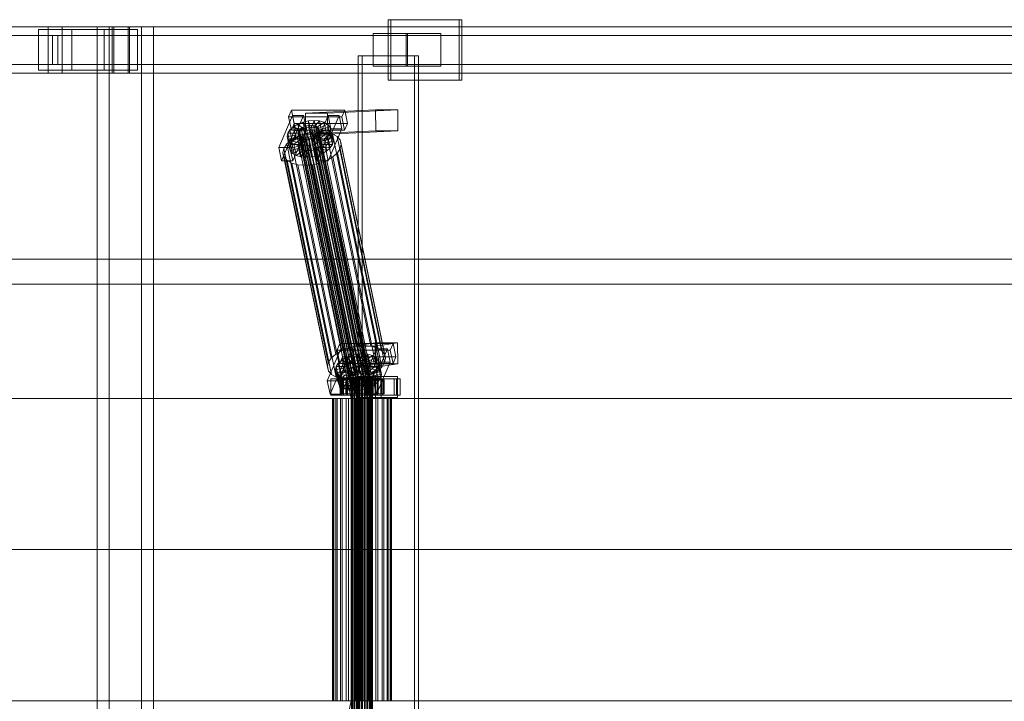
# Model space of a CAD drawing. Header units: millimetres. Extents: x -1970 to 61924, y -58230 to 6847.
# Tile 484 of 656: x 17024 to 17871, y -18130 to -17544. Entities that reach past the tile are written whole.
import ezdxf

# ---------------------------------------------------------------- set-up
doc = ezdxf.new("R2010")
doc.units = ezdxf.units.MM
doc.layers.add('superior_C02', color=7, linetype='Continuous', lineweight=0)

msp = doc.modelspace()

# ---------------------------------------------------------------- linework, layer by layer
at = {"layer": 'superior_C02'}
for p, q in [((17401.97, -17544), (17340.879, -17544)), ((17340.879, -17544), (17340.879, -17596)), ((17343.263, -17544), (17340.879, -17544)), ((17343.263, -17596), (17343.263, -17544)), ((17343.263, -17544), (17404.355, -17544)), ((17401.97, -17596), (17401.97, -17544)), ((17401.97, -17544), (17404.355, -17544)), ((17404.355, -17544), (17404.355, -17596)), ((17048.368, -17550), (15902.908, -17550)), ((15914.83, -17550), (17060.29, -17550)), ((17104.829, -17550), (15939.698, -17550)), ((15951.957, -17550), (17117.088, -17550)), ((17068.647, -17552.5), (17040.011, -17552.5)), ((17040.011, -17552.5), (17040.011, -17587.5)), ((17096.641, -17552.5), (17040.011, -17552.5)), ((17048.368, -17550), (17048.368, -17590)), ((17060.29, -17550), (17048.368, -17550)), ((18193.828, -17550), (17048.368, -17550)), ((17060.29, -17590), (17060.29, -17550)), ((17060.29, -17550), (18205.75, -17550)), ((17068.647, -17587.5), (17068.647, -17552.5)), ((17068.647, -17552.5), (17125.277, -17552.5)), ((17128.56, -17550), (17090.378, -17550)), ((17090.378, -17550), (17090.378, -18450)), ((17100.809, -17550), (17090.378, -17550)), ((17096.641, -17587.5), (17096.641, -17552.5)), ((17096.641, -17552.5), (17125.277, -17552.5)), ((17100.809, -18450), (17100.809, -17550)), ((17100.809, -17550), (17138.991, -17550)), ((17103.507, -17550), (17118.41, -17550)), ((17103.507, -17590), (17103.507, -17550)), ((18248.967, -17550), (17103.507, -17550)), ((17104.829, -17550), (17104.829, -17590)), ((17117.088, -17550), (17104.829, -17550)), ((17117.088, -17590), (17117.088, -17550)), ((17118.41, -17550), (17118.41, -17590)), ((17118.41, -17550), (18263.87, -17550)), ((17125.277, -17552.5), (17125.277, -17587.5)), ((17128.56, -18450), (17128.56, -17550)), ((17128.56, -17550), (17138.991, -17550)), ((17138.991, -17550), (17138.991, -18450)), ((17048.41, -17557.5), (15939.909, -17557.5)), ((15951.746, -17557.5), (17060.248, -17557.5)), ((17048.41, -17557.5), (17048.41, -17582.5)), ((17060.248, -17557.5), (17048.41, -17557.5)), ((17052.152, -17557.5), (17056.506, -17557.5)), ((17052.152, -17582.5), (17052.152, -17557.5)), ((18254.242, -17557.5), (17052.152, -17557.5)), ((17056.506, -17557.5), (17056.506, -17582.5)), ((17056.506, -17557.5), (18258.595, -17557.5)), ((17060.248, -17582.5), (17060.248, -17557.5)), ((17356.566, -17556), (17327.93, -17556)), ((17327.93, -17556), (17327.93, -17584)), ((17357.702, -17556), (17327.93, -17556)), ((17356.566, -17584), (17356.566, -17556)), ((17356.566, -17556), (17386.339, -17556)), ((17357.702, -17584), (17357.702, -17556)), ((17357.702, -17556), (17386.339, -17556)), ((17386.339, -17556), (17386.339, -17584)), ((17363.513, -17575), (17315.022, -17575)), ((17315.022, -17575), (17315.022, -18425)), ((17318.599, -17575), (17315.022, -17575)), ((17318.599, -18425), (17318.599, -17575)), ((17318.599, -17575), (17367.09, -17575)), ((17363.513, -18425), (17363.513, -17575)), ((17363.513, -17575), (17367.09, -17575)), ((17367.09, -17575), (17367.09, -18425)), ((15939.909, -17582.5), (17048.41, -17582.5)), ((15951.746, -17582.5), (17060.248, -17582.5)), ((17040.011, -17587.5), (17068.647, -17587.5)), ((17096.641, -17587.5), (17040.011, -17587.5)), ((17048.41, -17582.5), (17060.248, -17582.5)), ((17056.506, -17582.5), (17052.152, -17582.5)), ((17052.152, -17582.5), (18254.242, -17582.5)), ((17056.506, -17582.5), (18258.595, -17582.5)), ((17125.277, -17587.5), (17068.647, -17587.5)), ((17125.277, -17587.5), (17096.641, -17587.5)), ((17327.93, -17584), (17356.566, -17584)), ((17327.93, -17584), (17357.702, -17584)), ((17386.339, -17584), (17356.566, -17584)), ((17386.339, -17584), (17357.702, -17584)), ((15902.908, -17590), (17048.368, -17590)), ((15914.83, -17590), (17060.29, -17590)), ((15939.698, -17590), (17104.829, -17590)), ((15951.957, -17590), (17117.088, -17590)), ((17048.368, -17590), (17060.29, -17590)), ((17048.368, -17590), (18193.828, -17590)), ((17060.29, -17590), (18205.75, -17590)), ((17118.41, -17590), (17103.507, -17590)), ((17103.507, -17590), (18248.967, -17590)), ((17104.829, -17590), (17117.088, -17590)), ((17118.41, -17590), (18263.87, -17590)), ((17340.879, -17596), (17401.97, -17596)), ((17340.879, -17596), (17343.263, -17596)), ((17404.355, -17596), (17343.263, -17596)), ((17404.355, -17596), (17401.97, -17596)), ((17330.205, -17621.488), (17269.812, -17624.356)), ((17288.903, -17624.356), (17349.296, -17621.488)), ((17330.281, -17639.486), (17330.205, -17621.488)), ((17330.205, -17621.488), (17349.296, -17621.488)), ((17349.296, -17621.488), (17349.372, -17639.486)), ((17258.649, -17626.449), (17246.899, -17653.98)), ((17257.744, -17621.857), (17255.296, -17627.592)), ((17301.114, -17627.65), (17255.296, -17627.592)), ((17255.296, -17627.592), (17257.676, -17639.061)), ((17256.444, -17653.992), (17268.195, -17626.461)), ((17260.124, -17633.325), (17257.744, -17621.857)), ((17257.744, -17621.857), (17303.563, -17621.914)), ((17261.03, -17637.917), (17258.649, -17626.449)), ((17258.649, -17626.449), (17268.195, -17626.461)), ((17268.195, -17626.461), (17270.575, -17637.929)), ((17288.903, -17624.356), (17269.812, -17624.356)), ((17269.812, -17624.356), (17269.888, -17642.354)), ((17289.195, -17626.487), (17277.444, -17654.019)), ((17286.99, -17654.031), (17298.74, -17626.499)), ((17288.979, -17642.354), (17288.903, -17624.356)), ((17291.575, -17637.955), (17289.195, -17626.487)), ((17289.195, -17626.487), (17298.74, -17626.499)), ((17298.74, -17626.499), (17301.121, -17637.967)), ((17301.114, -17627.65), (17303.563, -17621.914)), ((17303.495, -17639.118), (17301.114, -17627.65)), ((17303.563, -17621.914), (17305.943, -17633.382)), ((17249.279, -17665.449), (17261.03, -17637.917)), ((17256.43, -17638.79), (17259.364, -17636.164)), ((17257.676, -17639.061), (17260.124, -17633.325)), ((17270.575, -17637.929), (17258.825, -17665.461)), ((17259.364, -17636.164), (17263.209, -17633.91)), ((17259.364, -17636.164), (17266.406, -17639.042)), ((17261.404, -17645.994), (17259.364, -17636.164)), ((17305.943, -17633.382), (17260.124, -17633.325)), ((17270.575, -17637.929), (17261.03, -17637.917)), ((17263.209, -17633.91), (17267.705, -17632.183)), ((17263.209, -17633.91), (17268.228, -17637.975)), ((17265.25, -17643.74), (17263.209, -17633.91)), ((17263.814, -17639.983), (17264.677, -17638.648)), ((17264.677, -17638.648), (17266.066, -17637.404)), ((17309.052, -17852.446), (17264.677, -17638.648)), ((17266.066, -17637.404), (17267.888, -17636.336)), ((17310.442, -17851.202), (17266.066, -17637.404)), ((17268.228, -17637.975), (17266.406, -17639.042)), ((17267.705, -17632.183), (17272.544, -17631.1)), ((17267.705, -17632.183), (17270.357, -17637.157)), ((17269.745, -17642.013), (17267.705, -17632.183)), ((17267.888, -17636.336), (17270.017, -17635.518)), ((17312.263, -17850.135), (17267.888, -17636.336)), ((17270.357, -17637.157), (17268.228, -17637.975)), ((17268.228, -17637.975), (17270.268, -17647.804)), ((17270.017, -17635.518), (17272.309, -17635.005)), ((17314.393, -17849.317), (17270.017, -17635.518)), ((17272.649, -17636.643), (17270.357, -17637.157)), ((17270.357, -17637.157), (17272.398, -17646.986)), ((17272.309, -17635.005), (17274.608, -17634.832)), ((17316.685, -17848.804), (17272.309, -17635.005)), ((17272.544, -17631.1), (17277.396, -17630.735)), ((17272.544, -17631.1), (17272.649, -17636.643)), ((17274.584, -17640.93), (17272.544, -17631.1)), ((17274.948, -17636.47), (17272.649, -17636.643)), ((17272.649, -17636.643), (17274.69, -17646.473)), ((17274.608, -17634.832), (17276.756, -17635.011)), ((17318.983, -17848.631), (17274.608, -17634.832)), ((17277.396, -17630.735), (17274.948, -17636.47)), ((17274.948, -17636.47), (17276.988, -17646.3)), ((17277.096, -17636.649), (17274.948, -17636.47)), ((17276.756, -17635.011), (17278.608, -17635.529)), ((17321.132, -17848.809), (17276.756, -17635.011)), ((17281.932, -17631.112), (17277.096, -17636.649)), ((17277.096, -17636.649), (17279.137, -17646.479)), ((17278.948, -17637.167), (17277.096, -17636.649)), ((17279.436, -17640.564), (17277.396, -17630.735)), ((17277.396, -17630.735), (17281.932, -17631.112)), ((17278.608, -17635.529), (17280.037, -17636.352)), ((17322.984, -17849.328), (17278.608, -17635.529)), ((17285.841, -17632.206), (17278.948, -17637.167)), ((17278.948, -17637.167), (17280.989, -17646.997)), ((17280.377, -17637.99), (17278.948, -17637.167)), ((17279.825, -17665.487), (17291.575, -17637.955)), ((17280.037, -17636.352), (17280.946, -17637.422)), ((17324.413, -17850.15), (17280.037, -17636.352)), ((17288.858, -17633.943), (17280.377, -17637.99)), ((17280.377, -17637.99), (17282.418, -17647.82)), ((17281.286, -17639.061), (17280.377, -17637.99)), ((17280.946, -17637.422), (17281.273, -17638.668)), ((17325.322, -17851.221), (17280.946, -17637.422)), ((17281.273, -17638.668), (17280.996, -17640.005)), ((17325.649, -17852.467), (17281.273, -17638.668)), ((17290.777, -17636.203), (17281.286, -17639.061)), ((17283.972, -17640.942), (17281.932, -17631.112)), ((17281.932, -17631.112), (17285.841, -17632.206)), ((17287.881, -17642.036), (17285.841, -17632.206)), ((17285.841, -17632.206), (17288.858, -17633.943)), ((17290.898, -17643.772), (17288.858, -17633.943)), ((17288.858, -17633.943), (17290.777, -17636.203)), ((17301.121, -17637.967), (17289.37, -17665.499)), ((17292.817, -17646.033), (17290.777, -17636.203)), ((17290.777, -17636.203), (17291.467, -17638.834)), ((17301.121, -17637.967), (17291.575, -17637.955)), ((17305.943, -17633.382), (17303.495, -17639.118)), ((17254.023, -17644.431), (17254.608, -17641.61)), ((17254.023, -17644.431), (17263.876, -17642.958)), ((17254.713, -17647.062), (17254.023, -17644.431)), ((17256.063, -17654.261), (17254.023, -17644.431)), ((17254.608, -17641.61), (17256.43, -17638.79)), ((17254.608, -17641.61), (17264.154, -17641.622)), ((17256.649, -17651.44), (17254.608, -17641.61)), ((17254.713, -17647.062), (17264.203, -17644.204)), ((17256.631, -17649.322), (17254.713, -17647.062)), ((17256.753, -17656.892), (17254.713, -17647.062)), ((17256.43, -17638.79), (17265.017, -17640.286)), ((17258.47, -17648.62), (17256.43, -17638.79)), ((17256.631, -17649.322), (17265.112, -17645.275)), ((17257.577, -17647.428), (17262.718, -17644.416)), ((17257.676, -17639.061), (17303.495, -17639.118)), ((17261.404, -17645.994), (17258.47, -17648.62)), ((17259.648, -17651.059), (17266.541, -17646.098)), ((17265.25, -17643.74), (17261.404, -17645.994)), ((17268.447, -17648.872), (17261.404, -17645.994)), ((17262.718, -17644.416), (17268.727, -17642.107)), ((17300.972, -17828.725), (17262.718, -17644.416)), ((17263.536, -17641.32), (17263.814, -17639.983)), ((17263.863, -17642.566), (17263.536, -17641.32)), ((17307.912, -17855.119), (17263.536, -17641.32)), ((17263.558, -17652.153), (17268.393, -17646.616)), ((17308.189, -17853.782), (17263.814, -17639.983)), ((17264.772, -17643.637), (17263.863, -17642.566)), ((17308.239, -17856.365), (17263.863, -17642.566)), ((17264.154, -17641.622), (17263.876, -17642.958)), ((17263.876, -17642.958), (17264.203, -17644.204)), ((17263.876, -17642.958), (17265.917, -17652.788)), ((17265.017, -17640.286), (17264.154, -17641.622)), ((17264.154, -17641.622), (17266.194, -17651.452)), ((17264.203, -17644.204), (17265.112, -17645.275)), ((17264.203, -17644.204), (17266.243, -17654.034)), ((17266.201, -17644.459), (17264.772, -17643.637)), ((17309.148, -17857.435), (17264.772, -17643.637)), ((17266.406, -17639.042), (17265.017, -17640.286)), ((17265.017, -17640.286), (17267.057, -17650.116)), ((17265.112, -17645.275), (17266.541, -17646.098)), ((17265.112, -17645.275), (17267.152, -17655.105)), ((17269.745, -17642.013), (17265.25, -17643.74)), ((17270.268, -17647.804), (17265.25, -17643.74)), ((17268.053, -17644.978), (17266.201, -17644.459)), ((17310.577, -17858.258), (17266.201, -17644.459)), ((17266.406, -17639.042), (17268.447, -17648.872)), ((17266.541, -17646.098), (17268.393, -17646.616)), ((17266.541, -17646.098), (17268.582, -17655.927)), ((17270.202, -17645.156), (17268.053, -17644.978)), ((17312.429, -17858.776), (17268.053, -17644.978)), ((17268.094, -17652.53), (17270.542, -17646.795)), ((17268.393, -17646.616), (17270.542, -17646.795)), ((17268.393, -17646.616), (17270.433, -17656.446)), ((17268.727, -17642.107), (17275.196, -17640.659)), ((17306.982, -17826.416), (17268.727, -17642.107)), ((17274.584, -17640.93), (17269.745, -17642.013)), ((17272.398, -17646.986), (17269.745, -17642.013)), ((17330.281, -17639.486), (17269.888, -17642.354)), ((17269.888, -17642.354), (17288.979, -17642.354)), ((17272.5, -17644.983), (17270.202, -17645.156)), ((17314.577, -17858.955), (17270.202, -17645.156)), ((17270.268, -17647.804), (17272.398, -17646.986)), ((17270.542, -17646.795), (17272.84, -17646.622)), ((17270.542, -17646.795), (17272.582, -17656.624)), ((17272.398, -17646.986), (17274.69, -17646.473)), ((17274.792, -17644.47), (17272.5, -17644.983)), ((17316.876, -17858.782), (17272.5, -17644.983)), ((17272.84, -17646.622), (17275.132, -17646.108)), ((17272.946, -17652.165), (17272.84, -17646.622)), ((17272.84, -17646.622), (17274.88, -17656.451)), ((17279.436, -17640.564), (17274.584, -17640.93)), ((17274.69, -17646.473), (17274.584, -17640.93)), ((17274.69, -17646.473), (17276.988, -17646.3)), ((17276.922, -17643.652), (17274.792, -17644.47)), ((17319.168, -17858.269), (17274.792, -17644.47)), ((17275.132, -17646.108), (17277.262, -17645.29)), ((17277.785, -17651.082), (17275.132, -17646.108)), ((17275.132, -17646.108), (17277.172, -17655.938)), ((17275.196, -17640.659), (17281.683, -17640.17)), ((17313.451, -17824.968), (17275.196, -17640.659)), ((17278.743, -17642.585), (17276.922, -17643.652)), ((17321.297, -17857.451), (17276.922, -17643.652)), ((17276.988, -17646.3), (17279.436, -17640.564)), ((17276.988, -17646.3), (17279.137, -17646.479)), ((17277.262, -17645.29), (17279.083, -17644.223)), ((17282.28, -17649.355), (17277.262, -17645.29)), ((17277.262, -17645.29), (17279.302, -17655.12)), ((17280.133, -17641.341), (17278.743, -17642.585)), ((17323.119, -17856.383), (17278.743, -17642.585)), ((17279.083, -17644.223), (17280.473, -17642.979)), ((17286.126, -17647.101), (17279.083, -17644.223)), ((17279.083, -17644.223), (17281.123, -17654.053)), ((17279.137, -17646.479), (17283.972, -17640.942)), ((17279.137, -17646.479), (17280.989, -17646.997)), ((17283.972, -17640.942), (17279.436, -17640.564)), ((17280.996, -17640.005), (17280.133, -17641.341)), ((17324.508, -17855.139), (17280.133, -17641.341)), ((17280.473, -17642.979), (17281.336, -17641.643)), ((17289.059, -17644.475), (17280.473, -17642.979)), ((17280.473, -17642.979), (17282.513, -17652.809)), ((17280.989, -17646.997), (17287.881, -17642.036)), ((17280.989, -17646.997), (17282.418, -17647.82)), ((17280.996, -17640.005), (17325.371, -17853.804)), ((17281.286, -17639.061), (17283.327, -17648.891)), ((17281.613, -17640.307), (17281.286, -17639.061)), ((17281.336, -17641.643), (17281.613, -17640.307)), ((17281.336, -17641.643), (17290.881, -17641.655)), ((17283.376, -17651.473), (17281.336, -17641.643)), ((17291.467, -17638.834), (17281.613, -17640.307)), ((17281.613, -17640.307), (17283.654, -17650.137)), ((17281.683, -17640.17), (17287.747, -17640.674)), ((17319.938, -17824.479), (17281.683, -17640.17)), ((17286.126, -17647.101), (17282.28, -17649.355)), ((17282.418, -17647.82), (17290.898, -17643.772)), ((17283.327, -17648.891), (17292.817, -17646.033)), ((17287.881, -17642.036), (17283.972, -17640.942)), ((17289.059, -17644.475), (17286.126, -17647.101)), ((17288.166, -17656.931), (17286.126, -17647.101)), ((17287.747, -17640.674), (17292.973, -17642.137)), ((17326.001, -17824.984), (17287.747, -17640.674)), ((17290.898, -17643.772), (17287.881, -17642.036)), ((17349.372, -17639.486), (17288.979, -17642.354)), ((17290.881, -17641.655), (17289.059, -17644.475)), ((17291.1, -17654.305), (17289.059, -17644.475)), ((17291.467, -17638.834), (17290.881, -17641.655)), ((17290.881, -17641.655), (17292.922, -17651.485)), ((17292.817, -17646.033), (17290.898, -17643.772)), ((17293.507, -17648.664), (17291.467, -17638.834)), ((17293.507, -17648.664), (17292.817, -17646.033)), ((17292.973, -17642.137), (17297.006, -17644.459)), ((17331.228, -17826.446), (17292.973, -17642.137)), ((17297.006, -17644.459), (17299.571, -17647.481)), ((17335.261, -17828.768), (17297.006, -17644.459)), ((17349.372, -17639.486), (17330.281, -17639.486)), ((17256.444, -17653.992), (17246.899, -17653.98)), ((17246.899, -17653.98), (17249.279, -17665.449)), ((17250.436, -17658.48), (17251.22, -17654.709)), ((17251.22, -17654.709), (17253.655, -17650.939)), ((17289.474, -17839.018), (17251.22, -17654.709)), ((17253.655, -17650.939), (17257.577, -17647.428)), ((17291.91, -17835.248), (17253.655, -17650.939)), ((17256.649, -17651.44), (17256.063, -17654.261)), ((17265.917, -17652.788), (17256.063, -17654.261)), ((17256.063, -17654.261), (17256.753, -17656.892)), ((17258.825, -17665.461), (17256.444, -17653.992)), ((17259.648, -17651.059), (17256.631, -17649.322)), ((17258.672, -17659.152), (17256.631, -17649.322)), ((17258.47, -17648.62), (17256.649, -17651.44)), ((17266.194, -17651.452), (17256.649, -17651.44)), ((17266.243, -17654.034), (17256.753, -17656.892)), ((17295.832, -17831.737), (17257.577, -17647.428)), ((17267.057, -17650.116), (17258.47, -17648.62)), ((17267.152, -17655.105), (17258.672, -17659.152)), ((17263.558, -17652.153), (17259.648, -17651.059)), ((17261.689, -17660.889), (17259.648, -17651.059)), ((17268.094, -17652.53), (17263.558, -17652.153)), ((17265.598, -17661.983), (17263.558, -17652.153)), ((17265.917, -17652.788), (17266.194, -17651.452)), ((17266.243, -17654.034), (17265.917, -17652.788)), ((17266.194, -17651.452), (17267.057, -17650.116)), ((17267.152, -17655.105), (17266.243, -17654.034)), ((17267.057, -17650.116), (17268.447, -17648.872)), ((17268.582, -17655.927), (17267.152, -17655.105)), ((17272.946, -17652.165), (17268.094, -17652.53)), ((17270.134, -17662.36), (17268.094, -17652.53)), ((17268.447, -17648.872), (17270.268, -17647.804)), ((17277.785, -17651.082), (17272.946, -17652.165)), ((17274.986, -17661.995), (17272.946, -17652.165)), ((17279.302, -17655.12), (17277.172, -17655.938)), ((17286.99, -17654.031), (17277.444, -17654.019)), ((17277.444, -17654.019), (17279.825, -17665.487)), ((17282.28, -17649.355), (17277.785, -17651.082)), ((17279.825, -17660.912), (17277.785, -17651.082)), ((17281.123, -17654.053), (17279.302, -17655.12)), ((17279.302, -17655.12), (17284.321, -17659.184)), ((17282.513, -17652.809), (17281.123, -17654.053)), ((17281.123, -17654.053), (17288.166, -17656.931)), ((17284.321, -17659.184), (17282.28, -17649.355)), ((17282.418, -17647.82), (17283.327, -17648.891)), ((17283.376, -17651.473), (17282.513, -17652.809)), ((17282.513, -17652.809), (17291.1, -17654.305)), ((17283.327, -17648.891), (17283.654, -17650.137)), ((17283.654, -17650.137), (17283.376, -17651.473)), ((17292.922, -17651.485), (17283.376, -17651.473)), ((17283.654, -17650.137), (17293.507, -17648.664)), ((17289.37, -17665.499), (17286.99, -17654.031)), ((17288.166, -17656.931), (17291.1, -17654.305)), ((17291.1, -17654.305), (17292.922, -17651.485)), ((17292.922, -17651.485), (17293.507, -17648.664)), ((17299.711, -17654.769), (17297.275, -17658.539)), ((17299.571, -17647.481), (17300.494, -17650.998)), ((17337.826, -17831.79), (17299.571, -17647.481)), ((17300.494, -17650.998), (17299.711, -17654.769)), ((17299.711, -17654.769), (17337.965, -17839.078)), ((17338.749, -17835.307), (17300.494, -17650.998)), ((17251.359, -17661.997), (17250.436, -17658.48)), ((17288.691, -17842.789), (17250.436, -17658.48)), ((17253.924, -17665.019), (17251.359, -17661.997)), ((17289.614, -17846.306), (17251.359, -17661.997)), ((17256.753, -17656.892), (17258.672, -17659.152)), ((17258.672, -17659.152), (17261.689, -17660.889)), ((17268.582, -17655.927), (17261.689, -17660.889)), ((17261.689, -17660.889), (17265.598, -17661.983)), ((17270.433, -17656.446), (17265.598, -17661.983)), ((17265.598, -17661.983), (17270.134, -17662.36)), ((17270.433, -17656.446), (17268.582, -17655.927)), ((17272.582, -17656.624), (17270.134, -17662.36)), ((17270.134, -17662.36), (17274.986, -17661.995)), ((17272.582, -17656.624), (17270.433, -17656.446)), ((17274.88, -17656.451), (17272.582, -17656.624)), ((17277.172, -17655.938), (17274.88, -17656.451)), ((17274.88, -17656.451), (17274.986, -17661.995)), ((17274.986, -17661.995), (17279.825, -17660.912)), ((17277.172, -17655.938), (17279.825, -17660.912)), ((17279.825, -17660.912), (17284.321, -17659.184)), ((17284.321, -17659.184), (17288.166, -17656.931)), ((17293.353, -17662.05), (17288.213, -17665.062)), ((17297.275, -17658.539), (17293.353, -17662.05)), ((17331.608, -17846.359), (17293.353, -17662.05)), ((17335.53, -17842.848), (17297.275, -17658.539)), ((17249.279, -17665.449), (17258.825, -17665.461)), ((17257.957, -17667.341), (17253.924, -17665.019)), ((17292.179, -17849.328), (17253.924, -17665.019)), ((17263.184, -17668.803), (17257.957, -17667.341)), ((17296.212, -17851.65), (17257.957, -17667.341)), ((17269.247, -17669.308), (17263.184, -17668.803)), ((17301.439, -17853.113), (17263.184, -17668.803)), ((17275.734, -17668.819), (17269.247, -17669.308)), ((17307.502, -17853.617), (17269.247, -17669.308)), ((17282.203, -17667.371), (17275.734, -17668.819)), ((17313.989, -17853.128), (17275.734, -17668.819)), ((17279.825, -17665.487), (17289.37, -17665.499)), ((17288.213, -17665.062), (17282.203, -17667.371)), ((17320.458, -17851.68), (17282.203, -17667.371)), ((17326.467, -17849.371), (17288.213, -17665.062)), ((15575.415, -17750), (24634.01, -17750)), ((24635.508, -17750), (15576.913, -17750)), ((16352.815, -17771.702), (17288.772, -17771.702)), ((17290.55, -17771.702), (16354.593, -17771.702)), ((17288.772, -17771.702), (17309.174, -17870)), ((17288.772, -17771.702), (17290.55, -17771.702)), ((17288.772, -17771.702), (18224.729, -17771.702)), ((17310.953, -17870), (17290.55, -17771.702)), ((18226.507, -17771.702), (17290.55, -17771.702)), ((17299.399, -17822.549), (17296.951, -17828.285)), ((17301.78, -17834.017), (17299.399, -17822.549)), ((17299.399, -17822.549), (17345.218, -17822.606)), ((17313.451, -17824.968), (17306.982, -17826.416)), ((17329.89, -17822.189), (17311.381, -17825.057)), ((17330.472, -17825.057), (17311.381, -17825.057)), ((17311.381, -17825.057), (17311.629, -17843.038)), ((17319.938, -17824.479), (17313.451, -17824.968)), ((17326.001, -17824.984), (17319.938, -17824.479)), ((17331.228, -17826.446), (17326.001, -17824.984)), ((17330.138, -17840.17), (17329.89, -17822.189)), ((17329.89, -17822.189), (17348.981, -17822.189)), ((17330.472, -17825.057), (17348.981, -17822.189)), ((17330.72, -17843.038), (17330.472, -17825.057)), ((17342.77, -17828.342), (17345.218, -17822.606)), ((17345.218, -17822.606), (17347.598, -17834.074)), ((17348.981, -17822.189), (17349.229, -17840.17)), ((17300.305, -17827.141), (17288.554, -17854.673)), ((17295.832, -17831.737), (17291.91, -17835.248)), ((17300.972, -17828.725), (17295.832, -17831.737)), ((17342.77, -17828.342), (17296.951, -17828.285)), ((17296.951, -17828.285), (17299.332, -17839.753)), ((17298.099, -17854.685), (17309.85, -17827.153)), ((17302.685, -17838.609), (17300.305, -17827.141)), ((17300.305, -17827.141), (17309.85, -17827.153)), ((17306.982, -17826.416), (17300.972, -17828.725)), ((17304.865, -17834.603), (17309.36, -17832.875)), ((17309.36, -17832.875), (17314.199, -17831.792)), ((17309.36, -17832.875), (17312.013, -17837.849)), ((17311.4, -17842.705), (17309.36, -17832.875)), ((17309.85, -17827.153), (17312.23, -17838.621)), ((17314.199, -17831.792), (17319.051, -17831.427)), ((17314.199, -17831.792), (17314.305, -17837.336)), ((17316.239, -17841.622), (17314.199, -17831.792)), ((17319.051, -17831.427), (17316.603, -17837.163)), ((17323.587, -17831.804), (17318.752, -17837.341)), ((17321.091, -17841.257), (17319.051, -17831.427)), ((17319.051, -17831.427), (17323.587, -17831.804)), ((17330.85, -17827.179), (17319.099, -17854.711)), ((17327.496, -17832.898), (17320.603, -17837.86)), ((17325.627, -17841.634), (17323.587, -17831.804)), ((17323.587, -17831.804), (17327.496, -17832.898)), ((17329.537, -17842.728), (17327.496, -17832.898)), ((17327.496, -17832.898), (17330.513, -17834.635)), ((17328.645, -17854.723), (17340.396, -17827.191)), ((17333.23, -17838.647), (17330.85, -17827.179)), ((17330.85, -17827.179), (17340.396, -17827.191)), ((17335.261, -17828.768), (17331.228, -17826.446)), ((17337.826, -17831.79), (17335.261, -17828.768)), ((17338.749, -17835.307), (17337.826, -17831.79)), ((17340.396, -17827.191), (17342.776, -17838.659)), ((17345.15, -17839.81), (17342.77, -17828.342)), ((17289.474, -17839.018), (17288.691, -17842.789)), ((17291.91, -17835.248), (17289.474, -17839.018)), ((17290.934, -17866.141), (17302.685, -17838.609)), ((17296.264, -17842.302), (17298.085, -17839.482)), ((17298.085, -17839.482), (17301.019, -17836.856)), ((17298.085, -17839.482), (17306.672, -17840.978)), ((17300.126, -17849.312), (17298.085, -17839.482)), ((17299.332, -17839.753), (17301.78, -17834.017)), ((17299.332, -17839.753), (17345.15, -17839.81)), ((17312.23, -17838.621), (17300.48, -17866.153)), ((17301.019, -17836.856), (17304.865, -17834.603)), ((17301.019, -17836.856), (17308.062, -17839.734)), ((17303.059, -17846.686), (17301.019, -17836.856)), ((17347.598, -17834.074), (17301.78, -17834.017)), ((17312.23, -17838.621), (17302.685, -17838.609)), ((17304.865, -17834.603), (17309.883, -17838.667)), ((17306.905, -17844.433), (17304.865, -17834.603)), ((17306.672, -17840.978), (17305.809, -17842.314)), ((17308.062, -17839.734), (17306.672, -17840.978)), ((17306.672, -17840.978), (17308.712, -17850.808)), ((17309.883, -17838.667), (17308.062, -17839.734)), ((17308.062, -17839.734), (17310.102, -17849.564)), ((17312.013, -17837.849), (17309.883, -17838.667)), ((17309.883, -17838.667), (17311.923, -17848.497)), ((17316.239, -17841.622), (17311.4, -17842.705)), ((17330.138, -17840.17), (17311.629, -17843.038)), ((17314.305, -17837.336), (17312.013, -17837.849)), ((17312.013, -17837.849), (17314.053, -17847.679)), ((17316.603, -17837.163), (17314.305, -17837.336)), ((17314.305, -17837.336), (17316.345, -17847.165)), ((17321.091, -17841.257), (17316.239, -17841.622)), ((17316.345, -17847.165), (17316.239, -17841.622)), ((17316.603, -17837.163), (17318.643, -17846.992)), ((17318.752, -17837.341), (17316.603, -17837.163)), ((17318.643, -17846.992), (17321.091, -17841.257)), ((17318.752, -17837.341), (17320.792, -17847.171)), ((17320.603, -17837.86), (17318.752, -17837.341)), ((17320.603, -17837.86), (17322.644, -17847.689)), ((17322.033, -17838.682), (17320.603, -17837.86)), ((17320.792, -17847.171), (17325.627, -17841.634)), ((17325.627, -17841.634), (17321.091, -17841.257)), ((17321.48, -17866.179), (17333.23, -17838.647)), ((17330.513, -17834.635), (17322.033, -17838.682)), ((17322.033, -17838.682), (17324.073, -17848.512)), ((17322.942, -17839.753), (17322.033, -17838.682)), ((17332.432, -17836.895), (17322.942, -17839.753)), ((17322.942, -17839.753), (17324.982, -17849.583)), ((17323.268, -17840.999), (17322.942, -17839.753)), ((17322.991, -17842.335), (17323.268, -17840.999)), ((17333.122, -17839.526), (17323.268, -17840.999)), ((17323.268, -17840.999), (17325.309, -17850.829)), ((17329.537, -17842.728), (17325.627, -17841.634)), ((17349.229, -17840.17), (17330.138, -17840.17)), ((17332.554, -17844.465), (17330.513, -17834.635)), ((17330.513, -17834.635), (17332.432, -17836.895)), ((17349.229, -17840.17), (17330.72, -17843.038)), ((17342.776, -17838.659), (17331.025, -17866.191)), ((17334.472, -17846.725), (17332.432, -17836.895)), ((17332.432, -17836.895), (17333.122, -17839.526)), ((17333.122, -17839.526), (17332.536, -17842.347)), ((17335.163, -17849.356), (17333.122, -17839.526)), ((17342.776, -17838.659), (17333.23, -17838.647)), ((17335.53, -17842.848), (17337.965, -17839.078)), ((17337.965, -17839.078), (17338.749, -17835.307)), ((17347.598, -17834.074), (17345.15, -17839.81)), ((17288.691, -17842.789), (17289.614, -17846.306)), ((17289.614, -17846.306), (17292.179, -17849.328)), ((17292.179, -17849.328), (17296.212, -17851.65)), ((17295.678, -17845.123), (17296.264, -17842.302)), ((17295.678, -17845.123), (17305.532, -17843.65)), ((17296.368, -17847.754), (17295.678, -17845.123)), ((17297.718, -17854.953), (17295.678, -17845.123)), ((17296.264, -17842.302), (17305.809, -17842.314)), ((17298.304, -17852.132), (17296.264, -17842.302)), ((17296.368, -17847.754), (17305.858, -17844.897)), ((17298.287, -17850.015), (17296.368, -17847.754)), ((17298.408, -17857.584), (17296.368, -17847.754)), ((17298.287, -17850.015), (17306.767, -17845.967)), ((17301.304, -17851.751), (17298.287, -17850.015)), ((17300.327, -17859.844), (17298.287, -17850.015)), ((17300.126, -17849.312), (17298.304, -17852.132)), ((17303.059, -17846.686), (17300.126, -17849.312)), ((17308.712, -17850.808), (17300.126, -17849.312)), ((17301.304, -17851.751), (17308.196, -17846.79)), ((17306.905, -17844.433), (17303.059, -17846.686)), ((17310.102, -17849.564), (17303.059, -17846.686)), ((17305.213, -17852.845), (17310.048, -17847.308)), ((17305.809, -17842.314), (17305.532, -17843.65)), ((17305.532, -17843.65), (17305.858, -17844.897)), ((17305.532, -17843.65), (17307.572, -17853.48)), ((17305.809, -17842.314), (17307.849, -17852.144)), ((17305.858, -17844.897), (17306.767, -17845.967)), ((17305.858, -17844.897), (17307.899, -17854.726)), ((17306.767, -17845.967), (17308.196, -17846.79)), ((17306.767, -17845.967), (17308.808, -17855.797)), ((17311.4, -17842.705), (17306.905, -17844.433)), ((17311.923, -17848.497), (17306.905, -17844.433)), ((17308.196, -17846.79), (17310.048, -17847.308)), ((17308.196, -17846.79), (17310.237, -17856.62)), ((17308.712, -17850.808), (17310.102, -17849.564)), ((17309.749, -17853.223), (17312.197, -17847.487)), ((17310.048, -17847.308), (17312.197, -17847.487)), ((17310.048, -17847.308), (17312.089, -17857.138)), ((17310.102, -17849.564), (17311.923, -17848.497)), ((17312.263, -17850.135), (17310.442, -17851.202)), ((17314.053, -17847.679), (17311.4, -17842.705)), ((17311.629, -17843.038), (17330.72, -17843.038)), ((17311.923, -17848.497), (17314.053, -17847.679)), ((17312.197, -17847.487), (17314.495, -17847.314)), ((17312.197, -17847.487), (17314.237, -17857.317)), ((17314.393, -17849.317), (17312.263, -17850.135)), ((17314.053, -17847.679), (17316.345, -17847.165)), ((17316.685, -17848.804), (17314.393, -17849.317)), ((17314.495, -17847.314), (17316.787, -17846.801)), ((17314.601, -17852.857), (17314.495, -17847.314)), ((17314.495, -17847.314), (17316.536, -17857.144)), ((17316.345, -17847.165), (17318.643, -17846.992)), ((17318.983, -17848.631), (17316.685, -17848.804)), ((17316.787, -17846.801), (17318.917, -17845.983)), ((17319.44, -17851.774), (17316.787, -17846.801)), ((17316.787, -17846.801), (17318.828, -17856.631)), ((17318.643, -17846.992), (17320.792, -17847.171)), ((17318.917, -17845.983), (17320.738, -17844.915)), ((17323.935, -17850.047), (17318.917, -17845.983)), ((17318.917, -17845.983), (17320.957, -17855.812)), ((17321.132, -17848.809), (17318.983, -17848.631)), ((17323.935, -17850.047), (17319.44, -17851.774)), ((17320.458, -17851.68), (17326.467, -17849.371)), ((17320.738, -17844.915), (17322.128, -17843.671)), ((17327.781, -17847.793), (17320.738, -17844.915)), ((17320.738, -17844.915), (17322.779, -17854.745)), ((17320.792, -17847.171), (17322.644, -17847.689)), ((17322.984, -17849.328), (17321.132, -17848.809)), ((17322.128, -17843.671), (17322.991, -17842.335)), ((17330.715, -17845.167), (17322.128, -17843.671)), ((17322.128, -17843.671), (17324.168, -17853.501)), ((17322.644, -17847.689), (17329.537, -17842.728)), ((17322.644, -17847.689), (17324.073, -17848.512)), ((17324.413, -17850.15), (17322.984, -17849.328)), ((17322.991, -17842.335), (17332.536, -17842.347)), ((17325.031, -17852.165), (17322.991, -17842.335)), ((17327.781, -17847.793), (17323.935, -17850.047)), ((17325.976, -17859.877), (17323.935, -17850.047)), ((17324.073, -17848.512), (17332.554, -17844.465)), ((17324.073, -17848.512), (17324.982, -17849.583)), ((17325.322, -17851.221), (17324.413, -17850.15)), ((17324.982, -17849.583), (17334.472, -17846.725)), ((17324.982, -17849.583), (17325.309, -17850.829)), ((17325.309, -17850.829), (17335.163, -17849.356)), ((17326.467, -17849.371), (17331.608, -17846.359)), ((17330.715, -17845.167), (17327.781, -17847.793)), ((17329.821, -17857.623), (17327.781, -17847.793)), ((17332.554, -17844.465), (17329.537, -17842.728)), ((17332.536, -17842.347), (17330.715, -17845.167)), ((17332.755, -17854.997), (17330.715, -17845.167)), ((17331.608, -17846.359), (17335.53, -17842.848)), ((17332.536, -17842.347), (17334.577, -17852.177)), ((17334.472, -17846.725), (17332.554, -17844.465)), ((17335.163, -17849.356), (17334.472, -17846.725)), ((17334.577, -17852.177), (17335.163, -17849.356)), ((17298.099, -17854.685), (17288.554, -17854.673)), ((17288.554, -17854.673), (17290.934, -17866.141)), ((17301.168, -17853), (17291.623, -17853)), ((17291.623, -17853), (17291.623, -17867)), ((17305.929, -17853), (17291.623, -17853)), ((17296.212, -17851.65), (17301.439, -17853.113)), ((17298.304, -17852.132), (17297.718, -17854.953)), ((17307.572, -17853.48), (17297.718, -17854.953)), ((17297.718, -17854.953), (17298.408, -17857.584)), ((17300.48, -17866.153), (17298.099, -17854.685)), ((17307.849, -17852.144), (17298.304, -17852.132)), ((17307.899, -17854.726), (17298.408, -17857.584)), ((17298.408, -17857.584), (17300.327, -17859.844)), ((17299.985, -17854), (17299.539, -17854)), ((17299.539, -17854), (17309.531, -17854)), ((17299.539, -17866), (17299.539, -17854)), ((17299.539, -17854), (17300.387, -17854)), ((17301.695, -17854), (17299.985, -17854)), ((17299.985, -17854), (17309.742, -17854)), ((17299.985, -17866), (17299.985, -17854)), ((17308.808, -17855.797), (17300.327, -17859.844)), ((17300.387, -17854), (17309.932, -17854)), ((17300.387, -17866), (17300.387, -17854)), ((17300.387, -17854), (17302.471, -17854)), ((17301.168, -17867), (17301.168, -17853)), ((17301.168, -17853), (17315.475, -17853)), ((17305.213, -17852.845), (17301.304, -17851.751)), ((17303.344, -17861.581), (17301.304, -17851.751)), ((17301.439, -17853.113), (17307.502, -17853.617)), ((17304.551, -17854), (17301.695, -17854)), ((17301.695, -17854), (17310.552, -17854)), ((17301.695, -17866), (17301.695, -17854)), ((17348.288, -17853), (17302.469, -17853)), ((17302.469, -17853), (17302.469, -17867)), ((17305.45, -17853), (17302.469, -17853)), ((17302.471, -17854), (17310.919, -17854)), ((17302.471, -17866), (17302.471, -17854)), ((17302.471, -17854), (17305.648, -17854)), ((17310.237, -17856.62), (17303.344, -17861.581)), ((17308.359, -17854), (17304.551, -17854)), ((17304.551, -17854), (17311.905, -17854)), ((17304.551, -17866), (17304.551, -17854)), ((17309.749, -17853.223), (17305.213, -17852.845)), ((17307.253, -17862.675), (17305.213, -17852.845)), ((17305.45, -17867), (17305.45, -17853)), ((17305.45, -17853), (17351.268, -17853)), ((17305.648, -17854), (17312.425, -17854)), ((17305.648, -17866), (17305.648, -17854)), ((17305.648, -17854), (17309.703, -17854)), ((17305.929, -17867), (17305.929, -17853)), ((17305.929, -17853), (17315.475, -17853)), ((17312.089, -17857.138), (17307.253, -17862.675)), ((17307.502, -17853.617), (17313.989, -17853.128)), ((17307.572, -17853.48), (17307.849, -17852.144)), ((17307.899, -17854.726), (17307.572, -17853.48)), ((17307.849, -17852.144), (17308.712, -17850.808)), ((17308.808, -17855.797), (17307.899, -17854.726)), ((17308.189, -17853.782), (17307.912, -17855.119)), ((17307.912, -17855.119), (17308.239, -17856.365)), ((17309.052, -17852.446), (17308.189, -17853.782)), ((17308.239, -17856.365), (17309.148, -17857.435)), ((17312.86, -17854), (17308.359, -17854)), ((17308.359, -17854), (17313.709, -17854)), ((17308.359, -17866), (17308.359, -17854)), ((17310.237, -17856.62), (17308.808, -17855.797)), ((17310.442, -17851.202), (17309.052, -17852.446)), ((17309.148, -17857.435), (17310.577, -17858.258)), ((17309.742, -17852), (17309.531, -17852)), ((17309.531, -17852), (17309.932, -17852)), ((17309.531, -18148), (17309.531, -17852)), ((17309.531, -17854), (17309.742, -17854)), ((17309.531, -17854), (17309.531, -17866)), ((17309.932, -17854), (17309.531, -17854)), ((17309.703, -17854), (17314.345, -17854)), ((17309.703, -17866), (17309.703, -17854)), ((17309.703, -17854), (17314.359, -17854)), ((17310.552, -17852), (17309.742, -17852)), ((17309.742, -18148), (17309.742, -17852)), ((17309.742, -17854), (17310.552, -17854)), ((17309.742, -17854), (17309.742, -17866)), ((17314.601, -17852.857), (17309.749, -17853.223)), ((17311.789, -17863.052), (17309.749, -17853.223)), ((17309.932, -17852), (17310.919, -17852)), ((17309.932, -18148), (17309.932, -17852)), ((17309.932, -17854), (17309.932, -17866)), ((17310.919, -17854), (17309.932, -17854)), ((17312.089, -17857.138), (17310.237, -17856.62)), ((17311.905, -17852), (17310.552, -17852)), ((17310.552, -18148), (17310.552, -17852)), ((17310.552, -17854), (17311.905, -17854)), ((17310.552, -17854), (17310.552, -17866)), ((17310.577, -17858.258), (17312.429, -17858.776)), ((17310.919, -17852), (17312.425, -17852)), ((17310.919, -18148), (17310.919, -17852)), ((17310.919, -17854), (17310.919, -17866)), ((17312.425, -17854), (17310.919, -17854)), ((17314.237, -17857.317), (17311.789, -17863.052)), ((17313.709, -17852), (17311.905, -17852)), ((17311.905, -18148), (17311.905, -17852)), ((17311.905, -17854), (17313.709, -17854)), ((17311.905, -17854), (17311.905, -17866)), ((17314.237, -17857.317), (17312.089, -17857.138)), ((17312.425, -17852), (17314.345, -17852)), ((17312.425, -18148), (17312.425, -17852)), ((17312.425, -17854), (17312.425, -17866)), ((17314.345, -17854), (17312.425, -17854)), ((17312.429, -17858.776), (17314.577, -17858.955)), ((17317.747, -17854), (17312.86, -17854)), ((17312.86, -17854), (17315.841, -17854)), ((17312.86, -17866), (17312.86, -17854)), ((17315.841, -17852), (17313.709, -17852)), ((17313.709, -18148), (17313.709, -17852)), ((17313.709, -17854), (17315.841, -17854)), ((17313.709, -17854), (17313.709, -17866)), ((17313.989, -17853.128), (17320.458, -17851.68)), ((17316.536, -17857.144), (17314.237, -17857.317)), ((17314.345, -17852), (17316.551, -17852)), ((17314.345, -18148), (17314.345, -17852)), ((17314.345, -17854), (17314.345, -17866)), ((17316.551, -17854), (17314.345, -17854)), ((17314.359, -17854), (17316.551, -17854)), ((17314.359, -17866), (17314.359, -17854)), ((17314.359, -17854), (17319.299, -17854)), ((17314.577, -17858.955), (17316.876, -17858.782)), ((17319.44, -17851.774), (17314.601, -17852.857)), ((17316.641, -17862.687), (17314.601, -17852.857)), ((17315.475, -17853), (17315.475, -17867)), ((17334.924, -17851), (17315.833, -17851)), ((17315.833, -17851), (17315.833, -17869)), ((17330.02, -17851), (17315.833, -17851)), ((17318.156, -17852), (17315.841, -17852)), ((17315.841, -18148), (17315.841, -17852)), ((17315.841, -17854), (17318.156, -17854)), ((17315.841, -17854), (17315.841, -17866)), ((17318.828, -17856.631), (17316.536, -17857.144)), ((17316.536, -17857.144), (17316.641, -17862.687)), ((17316.551, -17852), (17318.891, -17852)), ((17316.551, -18148), (17316.551, -17852)), ((17316.551, -17854), (17316.551, -17866)), ((17318.891, -17854), (17316.551, -17854)), ((17316.876, -17858.782), (17319.168, -17858.269)), ((17322.687, -17854), (17317.747, -17854)), ((17317.747, -17854), (17318.156, -17854)), ((17317.747, -17866), (17317.747, -17854)), ((17320.496, -17852), (17318.156, -17852)), ((17318.156, -18148), (17318.156, -17852)), ((17318.156, -17854), (17320.496, -17854)), ((17318.156, -17854), (17318.156, -17866)), ((17320.957, -17855.812), (17318.828, -17856.631)), ((17318.828, -17856.631), (17321.48, -17861.604)), ((17318.891, -17852), (17321.206, -17852)), ((17318.891, -18148), (17318.891, -17852)), ((17319.299, -17854), (17318.891, -17854)), ((17318.891, -17854), (17318.891, -17866)), ((17321.206, -17854), (17318.891, -17854)), ((17328.645, -17854.723), (17319.099, -17854.711)), ((17319.099, -17854.711), (17321.48, -17866.179)), ((17319.168, -17858.269), (17321.297, -17857.451)), ((17319.299, -17866), (17319.299, -17854)), ((17319.299, -17854), (17324.186, -17854)), ((17321.48, -17861.604), (17319.44, -17851.774)), ((17322.701, -17852), (17320.496, -17852)), ((17320.496, -18148), (17320.496, -17852)), ((17322.687, -17854), (17320.496, -17854)), ((17320.496, -17854), (17322.701, -17854)), ((17320.496, -17854), (17320.496, -17866)), ((17322.779, -17854.745), (17320.957, -17855.812)), ((17320.957, -17855.812), (17325.976, -17859.877)), ((17321.206, -17852), (17323.338, -17852)), ((17321.206, -18148), (17321.206, -17852)), ((17324.186, -17854), (17321.206, -17854)), ((17321.206, -17854), (17321.206, -17866)), ((17323.338, -17854), (17321.206, -17854)), ((17321.297, -17857.451), (17323.119, -17856.383)), ((17331.714, -17853), (17322.168, -17853)), ((17322.168, -17853), (17322.168, -17867)), ((17336.475, -17853), (17322.168, -17853)), ((17327.343, -17854), (17322.687, -17854)), ((17322.687, -17866), (17322.687, -17854)), ((17324.622, -17852), (17322.701, -17852)), ((17322.701, -18148), (17322.701, -17852)), ((17327.343, -17854), (17322.701, -17854)), ((17322.701, -17854), (17324.622, -17854)), ((17322.701, -17854), (17322.701, -17866)), ((17324.168, -17853.501), (17322.779, -17854.745)), ((17322.779, -17854.745), (17329.821, -17857.623)), ((17323.119, -17856.383), (17324.508, -17855.139)), ((17323.338, -17852), (17325.142, -17852)), ((17323.338, -18148), (17323.338, -17852)), ((17328.687, -17854), (17323.338, -17854)), ((17323.338, -17854), (17323.338, -17866)), ((17325.142, -17854), (17323.338, -17854)), ((17325.031, -17852.165), (17324.168, -17853.501)), ((17324.168, -17853.501), (17332.755, -17854.997)), ((17324.186, -17866), (17324.186, -17854)), ((17324.186, -17854), (17328.687, -17854)), ((17324.508, -17855.139), (17325.371, -17853.804)), ((17326.127, -17852), (17324.622, -17852)), ((17324.622, -18148), (17324.622, -17852)), ((17331.398, -17854), (17324.622, -17854)), ((17324.622, -17854), (17326.127, -17854)), ((17324.622, -17854), (17324.622, -17866)), ((17325.309, -17850.829), (17325.031, -17852.165)), ((17334.577, -17852.177), (17325.031, -17852.165)), ((17325.142, -17852), (17326.495, -17852)), ((17325.142, -18148), (17325.142, -17852)), ((17332.496, -17854), (17325.142, -17854)), ((17325.142, -17854), (17325.142, -17866)), ((17326.495, -17854), (17325.142, -17854)), ((17325.649, -17852.467), (17325.322, -17851.221)), ((17325.371, -17853.804), (17325.649, -17852.467)), ((17325.976, -17859.877), (17329.821, -17857.623)), ((17327.114, -17852), (17326.127, -17852)), ((17326.127, -18148), (17326.127, -17852)), ((17334.576, -17854), (17326.127, -17854)), ((17326.127, -17854), (17327.114, -17854)), ((17326.127, -17854), (17326.127, -17866)), ((17326.495, -17852), (17327.305, -17852)), ((17326.495, -18148), (17326.495, -17852)), ((17335.352, -17854), (17326.495, -17854)), ((17326.495, -17854), (17326.495, -17866)), ((17327.305, -17854), (17326.495, -17854)), ((17327.516, -17852), (17327.114, -17852)), ((17327.114, -17852), (17327.114, -18148)), ((17327.114, -17854), (17336.66, -17854)), ((17327.114, -17866), (17327.114, -17854)), ((17327.114, -17854), (17327.516, -17854)), ((17327.305, -17852), (17327.516, -17852)), ((17327.305, -18148), (17327.305, -17852)), ((17337.061, -17854), (17327.305, -17854)), ((17327.305, -17854), (17327.305, -17866)), ((17327.516, -17854), (17327.305, -17854)), ((17331.398, -17854), (17327.343, -17854)), ((17327.343, -17866), (17327.343, -17854)), ((17327.516, -18148), (17327.516, -17852)), ((17337.507, -17854), (17327.516, -17854)), ((17327.516, -17854), (17327.516, -17866)), ((17331.025, -17866.191), (17328.645, -17854.723)), ((17328.687, -17866), (17328.687, -17854)), ((17328.687, -17854), (17332.496, -17854)), ((17329.821, -17857.623), (17332.755, -17854.997)), ((17330.02, -17869), (17330.02, -17851)), ((17330.02, -17851), (17349.111, -17851)), ((17334.576, -17854), (17331.398, -17854)), ((17331.398, -17866), (17331.398, -17854)), ((17331.714, -17867), (17331.714, -17853)), ((17331.714, -17853), (17346.02, -17853)), ((17332.496, -17866), (17332.496, -17854)), ((17332.496, -17854), (17335.352, -17854)), ((17332.755, -17854.997), (17334.577, -17852.177)), ((17336.66, -17854), (17334.576, -17854)), ((17334.576, -17866), (17334.576, -17854)), ((17334.924, -17869), (17334.924, -17851)), ((17334.924, -17851), (17349.111, -17851)), ((17335.352, -17866), (17335.352, -17854)), ((17335.352, -17854), (17337.061, -17854)), ((17336.475, -17867), (17336.475, -17853)), ((17336.475, -17853), (17346.02, -17853)), ((17336.66, -17854), (17336.66, -17866)), ((17337.507, -17854), (17336.66, -17854)), ((17337.061, -17866), (17337.061, -17854)), ((17337.061, -17854), (17337.507, -17854)), ((17337.507, -17866), (17337.507, -17854)), ((17346.02, -17853), (17346.02, -17867)), ((17348.288, -17867), (17348.288, -17853)), ((17348.288, -17853), (17351.268, -17853)), ((17349.111, -17851), (17349.111, -17869)), ((17351.268, -17853), (17351.268, -17867)), ((17290.934, -17866.141), (17300.48, -17866.153)), ((17291.623, -17867), (17301.168, -17867)), ((17291.623, -17867), (17305.929, -17867)), ((17309.531, -17866), (17299.539, -17866)), ((17299.539, -17866), (17299.985, -17866)), ((17300.387, -17866), (17299.539, -17866)), ((17309.742, -17866), (17299.985, -17866)), ((17299.985, -17866), (17301.695, -17866)), ((17300.327, -17859.844), (17303.344, -17861.581)), ((17309.932, -17866), (17300.387, -17866)), ((17302.471, -17866), (17300.387, -17866)), ((17315.475, -17867), (17301.168, -17867)), ((17310.552, -17866), (17301.695, -17866)), ((17301.695, -17866), (17304.551, -17866)), ((17302.469, -17867), (17348.288, -17867)), ((17302.469, -17867), (17305.45, -17867)), ((17310.919, -17866), (17302.471, -17866)), ((17305.648, -17866), (17302.471, -17866)), ((17303.344, -17861.581), (17307.253, -17862.675)), ((17311.905, -17866), (17304.551, -17866)), ((17304.551, -17866), (17308.359, -17866)), ((17351.268, -17867), (17305.45, -17867)), ((17312.425, -17866), (17305.648, -17866)), ((17309.703, -17866), (17305.648, -17866)), ((17315.475, -17867), (17305.929, -17867)), ((17307.253, -17862.675), (17311.789, -17863.052)), ((17313.709, -17866), (17308.359, -17866)), ((17308.359, -17866), (17312.86, -17866)), ((17309.742, -17866), (17309.531, -17866)), ((17309.531, -17866), (17309.932, -17866)), ((17314.345, -17866), (17309.703, -17866)), ((17314.359, -17866), (17309.703, -17866)), ((17310.552, -17866), (17309.742, -17866)), ((17309.932, -17866), (17310.919, -17866)), ((17311.905, -17866), (17310.552, -17866)), ((17310.919, -17866), (17312.425, -17866)), ((17311.789, -17863.052), (17316.641, -17862.687)), ((17313.709, -17866), (17311.905, -17866)), ((17312.425, -17866), (17314.345, -17866)), ((17315.841, -17866), (17312.86, -17866)), ((17312.86, -17866), (17317.747, -17866)), ((17315.841, -17866), (17313.709, -17866)), ((17314.345, -17866), (17316.551, -17866)), ((17316.551, -17866), (17314.359, -17866)), ((17319.299, -17866), (17314.359, -17866)), ((17318.156, -17866), (17315.841, -17866)), ((17316.551, -17866), (17318.891, -17866)), ((17316.641, -17862.687), (17321.48, -17861.604)), ((17318.156, -17866), (17317.747, -17866)), ((17317.747, -17866), (17322.687, -17866)), ((17320.496, -17866), (17318.156, -17866)), ((17318.891, -17866), (17319.299, -17866)), ((17318.891, -17866), (17321.206, -17866)), ((17324.186, -17866), (17319.299, -17866)), ((17322.701, -17866), (17320.496, -17866)), ((17320.496, -17866), (17322.687, -17866)), ((17321.206, -17866), (17324.186, -17866)), ((17321.206, -17866), (17323.338, -17866)), ((17321.48, -17861.604), (17325.976, -17859.877)), ((17321.48, -17866.179), (17331.025, -17866.191)), ((17322.168, -17867), (17331.714, -17867)), ((17322.168, -17867), (17336.475, -17867)), ((17322.687, -17866), (17327.343, -17866)), ((17324.622, -17866), (17322.701, -17866)), ((17322.701, -17866), (17327.343, -17866)), ((17323.338, -17866), (17328.687, -17866)), ((17323.338, -17866), (17325.142, -17866)), ((17328.687, -17866), (17324.186, -17866)), ((17326.127, -17866), (17324.622, -17866)), ((17324.622, -17866), (17331.398, -17866)), ((17325.142, -17866), (17332.496, -17866)), ((17325.142, -17866), (17326.495, -17866)), ((17327.114, -17866), (17326.127, -17866)), ((17326.127, -17866), (17334.576, -17866)), ((17326.495, -17866), (17335.352, -17866)), ((17326.495, -17866), (17327.305, -17866)), ((17336.66, -17866), (17327.114, -17866)), ((17327.516, -17866), (17327.114, -17866)), ((17327.305, -17866), (17337.061, -17866)), ((17327.305, -17866), (17327.516, -17866)), ((17327.343, -17866), (17331.398, -17866)), ((17327.516, -17866), (17337.507, -17866)), ((17332.496, -17866), (17328.687, -17866)), ((17331.398, -17866), (17334.576, -17866)), ((17346.02, -17867), (17331.714, -17867)), ((17335.352, -17866), (17332.496, -17866)), ((17334.576, -17866), (17336.66, -17866)), ((17337.061, -17866), (17335.352, -17866)), ((17346.02, -17867), (17336.475, -17867)), ((17336.66, -17866), (17337.507, -17866)), ((17337.507, -17866), (17337.061, -17866)), ((17351.268, -17867), (17348.288, -17867)), ((16373.217, -17870), (17309.174, -17870)), ((17310.953, -17870), (16374.996, -17870)), ((17293.741, -17870), (17293.145, -17870)), ((17293.145, -17870), (17294.278, -17870)), ((17293.145, -18130), (17293.145, -17870)), ((17296.026, -17870), (17293.741, -17870)), ((17293.741, -18130), (17293.741, -17870)), ((17294.278, -17870), (17297.063, -17870)), ((17294.278, -18130), (17294.278, -17870)), ((17299.844, -17870), (17296.026, -17870)), ((17296.026, -18130), (17296.026, -17870)), ((17297.063, -17870), (17301.311, -17870)), ((17297.063, -18130), (17297.063, -17870)), ((17304.936, -17870), (17299.844, -17870)), ((17299.844, -18130), (17299.844, -17870)), ((17301.311, -17870), (17306.732, -17870)), ((17301.311, -18130), (17301.311, -17870)), ((17310.953, -17870), (17304.936, -17870)), ((17304.936, -18130), (17304.936, -17870)), ((17306.732, -17870), (17312.957, -17870)), ((17306.732, -18130), (17306.732, -17870)), ((17309.174, -17870), (17309.174, -18000)), ((17309.174, -17870), (18245.131, -17870)), ((17310.953, -18000), (17310.953, -17870)), ((18246.91, -17870), (17310.953, -17870)), ((17317.486, -17870), (17310.953, -17870)), ((17310.953, -18130), (17310.953, -17870)), ((17312.957, -17870), (17319.561, -17870)), ((17312.957, -18130), (17312.957, -17870)), ((17315.833, -17869), (17334.924, -17869)), ((17330.02, -17869), (17315.833, -17869)), ((17324.09, -17870), (17317.486, -17870)), ((17317.486, -18130), (17317.486, -17870)), ((17319.561, -17870), (17326.094, -17870)), ((17319.561, -18130), (17319.561, -17870)), ((17330.314, -17870), (17324.09, -17870)), ((17324.09, -18130), (17324.09, -17870)), ((17326.094, -17870), (17332.111, -17870)), ((17326.094, -18130), (17326.094, -17870)), ((17349.111, -17869), (17330.02, -17869)), ((17335.735, -17870), (17330.314, -17870)), ((17330.314, -18130), (17330.314, -17870)), ((17332.111, -17870), (17337.202, -17870)), ((17332.111, -18130), (17332.111, -17870)), ((17349.111, -17869), (17334.924, -17869)), ((17339.983, -17870), (17335.735, -17870)), ((17335.735, -18130), (17335.735, -17870)), ((17337.202, -17870), (17341.021, -17870)), ((17337.202, -18130), (17337.202, -17870)), ((17342.769, -17870), (17339.983, -17870)), ((17339.983, -18130), (17339.983, -17870)), ((17341.021, -17870), (17343.306, -17870)), ((17341.021, -18130), (17341.021, -17870)), ((17343.902, -17870), (17342.769, -17870)), ((17342.769, -17870), (17342.769, -18130)), ((17343.306, -17870), (17343.902, -17870)), ((17343.306, -18130), (17343.306, -17870)), ((17343.902, -18130), (17343.902, -17870)), ((16373.217, -18000), (17309.174, -18000)), ((17310.953, -18000), (16374.996, -18000)), ((17309.174, -18000), (17309.174, -18130)), ((17309.174, -18000), (18245.131, -18000)), ((17310.953, -18130), (17310.953, -18000)), ((18246.91, -18000), (17310.953, -18000)), ((16373.217, -18130), (17309.174, -18130)), ((17310.953, -18130), (16374.996, -18130)), ((17309.174, -18130), (17288.772, -18228.298)), ((17290.55, -18228.298), (17310.953, -18130)), ((17294.278, -18130), (17293.145, -18130)), ((17293.145, -18130), (17293.741, -18130)), ((17293.741, -18130), (17296.026, -18130)), ((17297.063, -18130), (17294.278, -18130)), ((17296.026, -18130), (17299.844, -18130)), ((17301.311, -18130), (17297.063, -18130)), ((17299.844, -18130), (17304.936, -18130)), ((17306.732, -18130), (17301.311, -18130)), ((17304.936, -18130), (17310.953, -18130)), ((17312.957, -18130), (17306.732, -18130)), ((17309.174, -18130), (18245.131, -18130)), ((18246.91, -18130), (17310.953, -18130)), ((17310.953, -18130), (17317.486, -18130)), ((17319.561, -18130), (17312.957, -18130)), ((17317.486, -18130), (17324.09, -18130)), ((17326.094, -18130), (17319.561, -18130)), ((17324.09, -18130), (17330.314, -18130)), ((17332.111, -18130), (17326.094, -18130)), ((17330.314, -18130), (17335.735, -18130)), ((17337.202, -18130), (17332.111, -18130)), ((17335.735, -18130), (17339.983, -18130)), ((17341.021, -18130), (17337.202, -18130)), ((17339.983, -18130), (17342.769, -18130)), ((17343.306, -18130), (17341.021, -18130)), ((17342.769, -18130), (17343.902, -18130)), ((17343.902, -18130), (17343.306, -18130))]:
    msp.add_line(p, q, dxfattribs=at)

doc.saveas('drawing.dxf')
